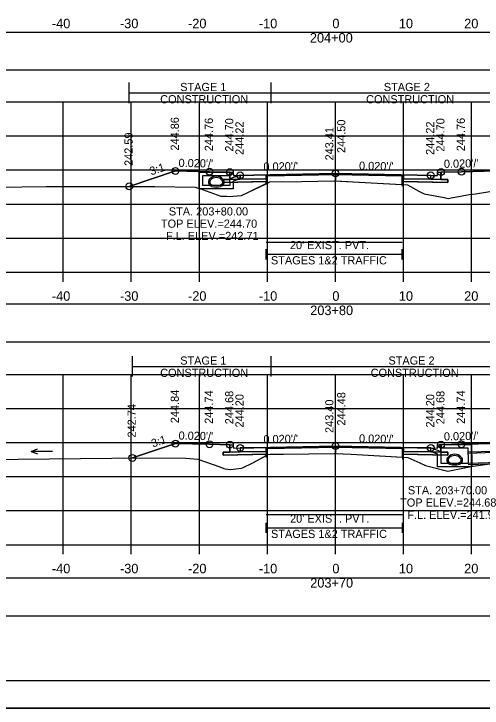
# Model space of a CAD drawing. Extents: x 1369627 to 1374022, y 380035 to 398173.
# Drawn here: x 1372051.3 to 1372120.1, y 381105.5 to 381207.4 of the extents above; entities that cross this region are included whole.
import ezdxf

# ---------------------------------------------------------------- set-up
doc = ezdxf.new("R2010")
doc.units = 0
for name, color, linetype in [('Default', 7, 'Continuous'), ('R_Alt Surface', 7, 'Continuous'), ('R_Axis', 7, 'Continuous'), ('R_Axis Annot', 7, 'Continuous'), ('R_Border', 7, 'Continuous'), ('R_Drive', 7, 'Continuous'), ('R_Exist Surface', 7, 'Continuous'), ('R_Fin Surface', 7, 'Continuous'), ('R_Grid', 7, 'Continuous'), ('R_MOT', 7, 'Continuous'), ('R_No Plot', 7, 'Continuous'), ('R_Water', 7, 'Continuous'), ('R_Water Annot', 7, 'Continuous'), ('R_Xsect Elev', 7, 'Continuous'), ('R_Xsect Slope', 7, 'Continuous'), ('T_Vehicle Path Rt', 7, 'Continuous')]:
    doc.layers.add(name, color=color, linetype=linetype)

msp = doc.modelspace()

# ---------------------------------------------------------------- linework, layer by layer
at = {"layer": 'Default'}
for p, q in [((1372088.34, 381171.32), (1372088.34, 381172.82)), ((1372088.34, 381172.07), (1372108.34, 381172.07)), ((1372108.34, 381171.32), (1372108.34, 381172.82)), ((1372088.36, 381131.17), (1372088.36, 381132.67)), ((1372108.36, 381131.17), (1372108.36, 381132.67)), ((1372088.36, 381131.92), (1372108.36, 381131.92))]:
    msp.add_line(p, q, dxfattribs=at)
for points in [[(1371948.53, 381199.13), (1372248.53, 381199.13), (1372248.53, 381204.65), (1371948.53, 381204.65)], [(1372083.02, 381184.14), (1372083.52, 381184.14), (1372083.53, 381183.64), (1372084.53, 381183.66), (1372084.53, 381183.08), (1372083.03, 381183.05)], [(1372113.53, 381183.64), (1372113.54, 381184.14), (1372114.04, 381184.14), (1372114.03, 381183.05), (1372112.53, 381183.08), (1372112.53, 381183.66)], [(1371948.53, 381159.24), (1372248.53, 381159.24), (1372248.53, 381164.76), (1371948.53, 381164.76)], [(1372083.02, 381144.13), (1372083.52, 381144.13), (1372083.53, 381143.63), (1372084.53, 381143.65), (1372084.53, 381143.07), (1372083.03, 381143.04)], [(1372113.53, 381143.63), (1372113.54, 381144.13), (1372114.04, 381144.13), (1372114.03, 381143.04), (1372112.53, 381143.07), (1372112.53, 381143.65)], [(1371948.53, 381119), (1372248.53, 381119), (1372248.53, 381124.52), (1371948.53, 381124.52)]]:
    msp.add_lwpolyline(points, close=True, dxfattribs=at)
at = {"layer": 'R_Alt Surface'}
for points in [[(1372083.03, 381184.15), (1372083.03, 381183.05), (1372084.53, 381183.08), (1372088.34, 381183.15), (1372088.34, 381183.57), (1372098.53, 381183.77), (1372108.34, 381183.58), (1372108.34, 381183.16), (1372112.53, 381183.08), (1372114.03, 381183.05), (1372114.03, 381184.15)], [(1372083.03, 381144.13), (1372083.03, 381143.04), (1372084.53, 381143.07), (1372088.36, 381143.14), (1372088.36, 381143.56), (1372098.53, 381143.76), (1372108.36, 381143.57), (1372108.36, 381143.15), (1372112.53, 381143.07), (1372114.03, 381143.04), (1372114.03, 381144.13)]]:
    msp.add_lwpolyline(points, dxfattribs=at)
for points in [[(1372082.03, 381183.03), (1372083.03, 381183.05), (1372084.53, 381183.08), (1372088.34, 381183.15), (1372088.34, 381182.74), (1372082.03, 381182.61)], [(1372115.03, 381183.03), (1372114.03, 381183.05), (1372112.53, 381183.08), (1372108.34, 381183.16), (1372108.34, 381182.74), (1372115.03, 381182.61)], [(1372082.03, 381143.02), (1372083.03, 381143.04), (1372084.53, 381143.07), (1372088.36, 381143.14), (1372088.36, 381142.73), (1372082.03, 381142.6)], [(1372115.03, 381143.02), (1372114.03, 381143.04), (1372112.53, 381143.07), (1372108.36, 381143.15), (1372108.36, 381142.73), (1372115.03, 381142.6)]]:
    msp.add_lwpolyline(points, close=True, dxfattribs=at)
at = {"layer": 'R_Axis'}
for p, q in [((1371948.53, 381169.45), (1372248.53, 381169.45)), ((1372058.53, 381168.05), (1372058.53, 381169.45)), ((1372068.53, 381168.05), (1372068.53, 381169.45)), ((1372078.53, 381168.05), (1372078.53, 381169.45)), ((1372088.53, 381168.05), (1372088.53, 381169.45)), ((1372098.53, 381168.05), (1372098.53, 381169.45)), ((1372108.53, 381168.05), (1372108.53, 381169.45)), ((1372118.53, 381168.05), (1372118.53, 381169.45)), ((1371948.53, 381129.45), (1372248.53, 381129.45)), ((1372058.53, 381128.05), (1372058.53, 381129.45)), ((1372068.53, 381128.05), (1372068.53, 381129.45)), ((1372078.53, 381128.05), (1372078.53, 381129.45)), ((1372088.53, 381128.05), (1372088.53, 381129.45)), ((1372098.53, 381128.05), (1372098.53, 381129.45)), ((1372108.53, 381128.05), (1372108.53, 381129.45)), ((1372118.53, 381128.05), (1372118.53, 381129.45))]:
    msp.add_line(p, q, dxfattribs=at)
at = {"layer": 'R_Border'}
msp.add_line((1372256.71, 381109.45), (1371940.53, 381109.45), dxfattribs=at)
at = {"layer": 'R_Drive'}
for centre, radius, start, end in [((1372080.51, 381182.67), 0.646, 136.3515, 253.9529), ((1372081.02, 381182.18), 1.35, 43.6485, 136.3515), ((1372081.02, 381182.18), 1.15, 43.6485, 136.3515), ((1372081.53, 381182.67), 0.646, 286.0471, 43.6485), ((1372080.51, 381182.67), 0.438, 136.3515, 253.9529), ((1372081.02, 381184.45), 2.29, 253.9529, 286.0471), ((1372081.53, 381182.67), 0.438, 286.0471, 43.6485), ((1372081.02, 381184.45), 2.5, 253.9529, 286.0471), ((1372116.04, 381141.38), 1.35, 43.6485, 136.3515), ((1372116.04, 381141.38), 1.15, 43.6485, 136.3515), ((1372115.53, 381141.87), 0.646, 136.3515, 253.9529), ((1372115.53, 381141.87), 0.438, 136.3515, 253.9529), ((1372116.04, 381143.65), 2.29, 253.9529, 286.0471), ((1372116.55, 381141.87), 0.438, 286.0471, 43.6485), ((1372116.55, 381141.87), 0.646, 286.0471, 43.6485), ((1372116.04, 381143.65), 2.5, 253.9529, 286.0471)]:
    msp.add_arc(centre, radius, start, end, dxfattribs=at)
at = {"layer": 'R_Exist Surface'}
for points in [[(1372048.85, 381181.94), (1372056.06, 381182.03), (1372072.01, 381182.04), (1372077.93, 381181.95), (1372079, 381181.56), (1372081.69, 381180.6), (1372082.57, 381180.59), (1372082.93, 381180.54), (1372083.46, 381180.62), (1372084.74, 381180.69), (1372085.75, 381181.18), (1372088.85, 381182.69), (1372093.54, 381182.77), (1372098.34, 381182.87), (1372103.79, 381182.56), (1372109.12, 381182.29), (1372110.77, 381181.34), (1372111.56, 381180.95), (1372114.51, 381180.41), (1372115.1, 381180.26), (1372115.75, 381180.39), (1372118.22, 381180.84), (1372119.08, 381180.96), (1372122.43, 381181.5)], [(1372043.04, 381141.91), (1372051.91, 381142.01), (1372065.66, 381142.17), (1372066.72, 381142.18), (1372067.49, 381142.16), (1372068.45, 381142.19), (1372076.54, 381142.15), (1372078.29, 381142), (1372081.54, 381140.86), (1372082.13, 381140.62), (1372082.33, 381140.59), (1372083.12, 381140.48), (1372084.68, 381140.7), (1372084.87, 381140.71), (1372086.37, 381141.45), (1372088.66, 381142.68), (1372088.92, 381142.72), (1372088.93, 381142.72), (1372090.91, 381142.74), (1372098.36, 381142.86), (1372100.85, 381142.72), (1372109.16, 381142.26), (1372110.94, 381141.45), (1372111.75, 381141.06), (1372112.13, 381140.98), (1372115.03, 381140.26), (1372118.2, 381140.88), (1372118.43, 381140.92), (1372120.17, 381141.16)]]:
    msp.add_lwpolyline(points, dxfattribs=at)
at = {"layer": 'R_Fin Surface'}
for points in [[(1372068.23, 381182.04), (1372075.02, 381184.3), (1372080.02, 381184.2), (1372083.02, 381184.14), (1372083.52, 381184.14), (1372083.53, 381183.64), (1372084.53, 381183.66), (1372086.53, 381183.7), (1372098.53, 381183.94), (1372110.53, 381183.7), (1372112.53, 381183.66), (1372113.53, 381183.64), (1372113.54, 381184.14), (1372114.04, 381184.14), (1372117.04, 381184.2), (1372122.04, 381184.3), (1372129.64, 381181.77)], [(1372068.69, 381142.18), (1372075.02, 381144.29), (1372080.02, 381144.19), (1372083.02, 381144.13), (1372083.52, 381144.13), (1372083.53, 381143.63), (1372084.53, 381143.65), (1372086.53, 381143.69), (1372098.53, 381143.93), (1372110.53, 381143.69), (1372112.53, 381143.65), (1372113.53, 381143.63), (1372113.54, 381144.13), (1372114.04, 381144.13), (1372117.04, 381144.19), (1372122.04, 381144.29), (1372129.73, 381141.73)]]:
    msp.add_lwpolyline(points, dxfattribs=at)
at = {"layer": 'R_Grid'}
for p, q in [((1371948.53, 381194.45), (1372248.53, 381194.45)), ((1372058.53, 381169.45), (1372058.53, 381194.45)), ((1372068.53, 381169.45), (1372068.53, 381194.45)), ((1372078.53, 381169.45), (1372078.53, 381194.45)), ((1372088.53, 381169.45), (1372088.53, 381194.45)), ((1372098.53, 381169.45), (1372098.53, 381194.45)), ((1372108.53, 381169.45), (1372108.53, 381194.45)), ((1372118.53, 381169.45), (1372118.53, 381194.45)), ((1371948.53, 381189.45), (1372248.53, 381189.45)), ((1371948.53, 381184.45), (1372248.53, 381184.45)), ((1371948.53, 381179.45), (1372248.53, 381179.45)), ((1371948.53, 381174.45), (1372248.53, 381174.45)), ((1371948.53, 381169.45), (1372248.53, 381169.45)), ((1371948.53, 381154.45), (1372248.53, 381154.45)), ((1372058.53, 381129.45), (1372058.53, 381154.45)), ((1372068.53, 381129.45), (1372068.53, 381154.45)), ((1372078.53, 381129.45), (1372078.53, 381154.45)), ((1372088.53, 381129.45), (1372088.53, 381154.45)), ((1372098.53, 381129.45), (1372098.53, 381154.45)), ((1372108.53, 381129.45), (1372108.53, 381154.45)), ((1372118.53, 381129.45), (1372118.53, 381154.45)), ((1371948.53, 381149.45), (1372248.53, 381149.45)), ((1371948.53, 381144.45), (1372248.53, 381144.45)), ((1371948.53, 381139.45), (1372248.53, 381139.45)), ((1371948.53, 381134.45), (1372248.53, 381134.45)), ((1371948.53, 381129.45), (1372248.53, 381129.45))]:
    msp.add_line(p, q, dxfattribs=at)
at = {"layer": 'R_MOT'}
for p, q in [((1372068.23, 381194.27), (1372068.23, 381197.27)), ((1372089.08, 381194.27), (1372089.08, 381197.27)), ((1372068.23, 381195.77), (1372129.64, 381195.77)), ((1372068.69, 381154.12), (1372068.69, 381157.12)), ((1372089.08, 381154.12), (1372089.08, 381157.12)), ((1372068.69, 381155.62), (1372129.73, 381155.62))]:
    msp.add_line(p, q, dxfattribs=at)
at = {"layer": 'R_No Plot'}
for p, q in [((1372121.79, 381143.14), (1372118.04, 381143.02)), ((1372129.73, 381141.56), (1372118.04, 381141.19)), ((1371928.13, 381105.47), (1372261.46, 381105.47))]:
    msp.add_line(p, q, dxfattribs=at)
for points in [[(1371928.12, 381318.8), (1372261.46, 381318.8), (1372261.46, 381105.47), (1371928.12, 381105.47)], [(1372174.45, 381314.91), (1372194.07, 381314.91), (1372194.07, 381305.03), (1372210.18, 381305.03), (1372233.38, 381305.03), (1372233.38, 381272.36), (1372256.59, 381272.36), (1372256.71, 381109.45), (1371940.53, 381109.45), (1371940.53, 381314.91)], [(1372088.53, 381183.16), (1372084.53, 381183.08), (1372083.03, 381183.05), (1372082.03, 381183.03), (1372082.03, 381182.61), (1372088.53, 381182.74)], [(1372098.53, 381183.94), (1372086.53, 381183.7), (1372084.53, 381183.66), (1372084.53, 381183.08), (1372088.53, 381183.16), (1372088.53, 381183.57), (1372098.53, 381183.77), (1372108.53, 381183.57), (1372108.53, 381183.16), (1372112.53, 381183.08), (1372112.53, 381183.66), (1372110.53, 381183.7)], [(1372108.53, 381183.16), (1372112.53, 381183.08), (1372114.03, 381183.05), (1372115.03, 381183.03), (1372115.03, 381182.61), (1372108.53, 381182.74)], [(1372098.53, 381143.93), (1372086.53, 381143.69), (1372084.53, 381143.65), (1372084.53, 381143.07), (1372088.53, 381143.15), (1372088.53, 381143.56), (1372098.53, 381143.76), (1372108.53, 381143.56), (1372108.53, 381143.15), (1372112.53, 381143.07), (1372112.53, 381143.65), (1372110.53, 381143.69)], [(1372088.53, 381143.15), (1372084.53, 381143.07), (1372083.03, 381143.04), (1372082.03, 381143.02), (1372082.03, 381142.6), (1372088.53, 381142.73)], [(1372108.53, 381143.15), (1372112.53, 381143.07), (1372114.03, 381143.04), (1372115.03, 381143.02), (1372115.03, 381142.6), (1372108.53, 381142.73)]]:
    msp.add_lwpolyline(points, close=True, dxfattribs=at)
for points in [[(1372083.02, 381184.14), (1372083.03, 381183.05), (1372084.53, 381183.08), (1372088.53, 381183.16), (1372088.53, 381183.57), (1372098.53, 381183.77), (1372108.53, 381183.57), (1372108.53, 381183.16), (1372112.53, 381183.08), (1372114.03, 381183.05), (1372114.04, 381184.14)], [(1372088.34, 381173.87), (1372108.34, 381173.87)], [(1372083.02, 381144.13), (1372083.03, 381143.04), (1372084.53, 381143.07), (1372088.53, 381143.15), (1372088.53, 381143.56), (1372098.53, 381143.76), (1372108.53, 381143.56), (1372108.53, 381143.15), (1372112.53, 381143.07), (1372114.03, 381143.04), (1372114.04, 381144.13)], [(1372088.36, 381133.86), (1372108.36, 381133.86)]]:
    msp.add_lwpolyline(points, dxfattribs=at)
for centre in [(1372075.02, 381184.3), (1372080.02, 381184.2), (1372083.02, 381184.14), (1372084.53, 381183.66), (1372098.53, 381183.94), (1372112.53, 381183.66), (1372114.04, 381184.14), (1372117.04, 381184.2), (1372068.23, 381182.04), (1372075.02, 381144.29), (1372080.02, 381144.19), (1372083.02, 381144.13), (1372098.53, 381143.93), (1372114.04, 381144.13), (1372117.04, 381144.19), (1372084.53, 381143.65), (1372112.53, 381143.65), (1372068.69, 381142.18)]:
    msp.add_circle(centre, 0.5, dxfattribs=at)
at = {"layer": 'R_Water'}
for p, q in [((1372078.52, 381184.15), (1372083.27, 381184.15)), ((1372078.52, 381182.65), (1372078.52, 381184.15)), ((1372083.35, 381183.98), (1372083.27, 381184.15)), ((1372079.02, 381182.65), (1372079.02, 381183.65)), ((1372079.02, 381183.65), (1372083.02, 381183.65)), ((1372083.35, 381183.98), (1372083.02, 381183.65)), ((1372084.52, 381183.67), (1372083.02, 381183.15)), ((1372083.02, 381182.65), (1372083.02, 381183.15)), ((1372084.52, 381183.14), (1372083.52, 381182.79)), ((1372083.52, 381182.65), (1372083.52, 381182.79)), ((1372112.54, 381143.65), (1372114.04, 381143.13)), ((1372113.71, 381143.96), (1372113.79, 381144.13)), ((1372113.71, 381143.96), (1372114.04, 381143.63)), ((1372118.54, 381144.13), (1372113.79, 381144.13)), ((1372118.04, 381143.63), (1372114.04, 381143.63)), ((1372118.04, 381142.63), (1372118.04, 381143.63)), ((1372118.54, 381142.63), (1372118.54, 381144.13)), ((1372112.54, 381143.12), (1372113.54, 381142.77)), ((1372113.54, 381142.63), (1372113.54, 381142.77)), ((1372114.04, 381142.63), (1372114.04, 381143.13)), ((1372121.79, 381142.98), (1372118.04, 381142.86)), ((1372129.73, 381141.73), (1372118.04, 381141.36)), ((1372129.73, 381141.73), (1372118.04, 381141.36))]:
    msp.add_line(p, q, dxfattribs=at)
for points in [[(1372084.52, 381183.14), (1372084.52, 381183.67)], [(1372083.52, 381182.65), (1372083.52, 381181.66), (1372081.02, 381181.66), (1372078.52, 381181.66), (1372078.52, 381182.65)], [(1372083.02, 381182.65), (1372083.02, 381182.16), (1372081.02, 381182.16), (1372079.02, 381182.16), (1372079.02, 381182.65)], [(1372112.54, 381143.12), (1372112.54, 381143.65)], [(1372118.54, 381142.63), (1372118.54, 381140.86), (1372116.04, 381140.86), (1372113.54, 381140.86), (1372113.54, 381142.63)], [(1372118.04, 381142.63), (1372118.04, 381141.36), (1372116.04, 381141.36), (1372114.04, 381141.36), (1372114.04, 381142.63)]]:
    msp.add_lwpolyline(points, dxfattribs=at)
at = {"layer": 'R_Water Annot'}
for p, q in [((1372053.81, 381143.15), (1372054.77, 381143.5)), ((1372056.95, 381143.15), (1372053.81, 381143.15)), ((1372053.81, 381143.15), (1372054.77, 381142.8))]:
    msp.add_line(p, q, dxfattribs=at)
at = {"layer": 'R_Xsect Elev'}
for p, q in [((1372098.53, 381182.85), (1372098.53, 381192.85)), ((1372098.53, 381142.85), (1372098.53, 381152.85))]:
    msp.add_line(p, q, dxfattribs=at)
at = {"layer": 'T_Vehicle Path Rt'}
for p, q in [((1372083.03, 381183.05), (1372083.02, 381184.14)), ((1372114.04, 381184.14), (1372114.03, 381183.05)), ((1372088.34, 381183.15), (1372088.34, 381182.74)), ((1372098.53, 381182.85), (1372098.53, 381183.77)), ((1372098.53, 381183.77), (1372098.53, 381182.85)), ((1372108.34, 381182.74), (1372108.34, 381183.16)), ((1372088.34, 381182.74), (1372088.34, 381182.33)), ((1372088.34, 381182.44), (1372088.34, 381182.74)), ((1372088.34, 381182.74), (1372088.34, 381182.44)), ((1372088.34, 381182.44), (1372088.85, 381182.69)), ((1372108.34, 381182.74), (1372108.34, 381182.07)), ((1372108.34, 381182.33), (1372108.34, 381182.74)), ((1372108.34, 381182.74), (1372108.34, 381182.33)), ((1372108.34, 381182.33), (1372109.12, 381182.29)), ((1372083.03, 381143.04), (1372083.02, 381144.13)), ((1372098.53, 381142.85), (1372098.53, 381143.76)), ((1372098.53, 381143.76), (1372098.53, 381142.85)), ((1372114.04, 381144.13), (1372114.03, 381143.04)), ((1372088.36, 381143.14), (1372088.36, 381142.73)), ((1372088.36, 381142.73), (1372088.36, 381142.26)), ((1372088.36, 381142.52), (1372088.36, 381142.73)), ((1372088.36, 381142.73), (1372088.36, 381142.52)), ((1372108.36, 381142.73), (1372108.36, 381143.15)), ((1372108.36, 381142.73), (1372108.36, 381141.95)), ((1372108.36, 381142.3), (1372108.36, 381142.73)), ((1372108.36, 381142.73), (1372108.36, 381142.3)), ((1372108.36, 381142.3), (1372109.16, 381142.26))]:
    msp.add_line(p, q, dxfattribs=at)
for points in [[(1372083.02, 381184.14), (1372080.02, 381184.2), (1372075.02, 381184.3), (1372068.23, 381182.04)], [(1372129.64, 381181.77), (1372122.04, 381184.3), (1372117.04, 381184.2), (1372114.04, 381184.14)], [(1372098.53, 381183.77), (1372088.34, 381183.57), (1372088.34, 381183.15)], [(1372108.34, 381183.16), (1372108.34, 381183.58), (1372098.53, 381183.77)], [(1372068.23, 381182.04), (1372072.01, 381182.04), (1372077.93, 381181.95), (1372079, 381181.56), (1372081.69, 381180.6), (1372082.57, 381180.59), (1372082.93, 381180.54), (1372083.46, 381180.62), (1372084.74, 381180.69), (1372085.75, 381181.18), (1372088.34, 381182.44)], [(1372088.34, 381182.74), (1372082.03, 381182.61), (1372082.03, 381183.03), (1372083.03, 381183.05)], [(1372088.85, 381182.69), (1372093.54, 381182.77), (1372098.34, 381182.87), (1372098.53, 381182.85)], [(1372098.53, 381182.85), (1372103.79, 381182.56), (1372108.34, 381182.33)], [(1372114.03, 381183.05), (1372115.03, 381183.03), (1372115.03, 381182.61), (1372108.34, 381182.74)], [(1372109.12, 381182.29), (1372110.77, 381181.34), (1372111.56, 381180.95), (1372114.51, 381180.41), (1372115.1, 381180.26), (1372115.75, 381180.39), (1372118.22, 381180.84), (1372119.08, 381180.96), (1372122.43, 381181.5), (1372129.64, 381181.77)], [(1372083.02, 381144.13), (1372080.02, 381144.19), (1372075.02, 381144.29), (1372068.69, 381142.18)], [(1372098.53, 381143.76), (1372088.36, 381143.56), (1372088.36, 381143.14)], [(1372108.36, 381143.15), (1372108.36, 381143.57), (1372098.53, 381143.76)], [(1372129.73, 381141.73), (1372122.04, 381144.29), (1372117.04, 381144.19), (1372114.04, 381144.13)], [(1372068.69, 381142.18), (1372076.54, 381142.15), (1372078.29, 381142), (1372081.54, 381140.86), (1372082.13, 381140.62), (1372082.33, 381140.59), (1372083.12, 381140.48), (1372084.68, 381140.7), (1372084.87, 381140.71), (1372086.37, 381141.45), (1372088.36, 381142.52)], [(1372088.36, 381142.73), (1372082.03, 381142.6), (1372082.03, 381143.02), (1372083.03, 381143.04)], [(1372088.36, 381142.52), (1372088.66, 381142.68), (1372088.92, 381142.72), (1372090.91, 381142.74), (1372098.36, 381142.86), (1372098.53, 381142.85)], [(1372098.53, 381142.85), (1372100.85, 381142.72), (1372108.36, 381142.3)], [(1372114.03, 381143.04), (1372115.03, 381143.02), (1372115.03, 381142.6), (1372108.36, 381142.73)], [(1372109.16, 381142.26), (1372110.94, 381141.45), (1372111.75, 381141.06), (1372112.13, 381140.98), (1372115.03, 381140.26), (1372118.2, 381140.88), (1372118.43, 381140.92), (1372120.17, 381141.16), (1372122.65, 381141.51), (1372129.73, 381141.73)]]:
    msp.add_lwpolyline(points, dxfattribs=at)

# ---------------------------------------------------------------- texts
at = {"layer": 'R_Axis Annot'}
for s, height, p in [('-40', 1.4, (1372056.87, 381205.25)), ('-30', 1.4, (1372066.87, 381205.25)), ('-20', 1.4, (1372076.87, 381205.25)), ('-10', 1.4, (1372087.27, 381205.25)), ('0', 1.4, (1372098.07, 381205.25)), ('10', 1.4, (1372107.84, 381205.25)), ('20', 1.4, (1372117.44, 381205.25)), ('204+00', 1.4, (1372094.77, 381203.15)), ("20' EXIST. PVT.", 1.2, (1372091.84, 381172.83)), ('STAGES 1&2 TRAFFIC', 1.2, (1372089.05, 381170.59)), ('-40', 1.4, (1372056.87, 381165.25)), ('-30', 1.4, (1372066.87, 381165.25)), ('-20', 1.4, (1372076.87, 381165.25)), ('-10', 1.4, (1372087.27, 381165.25)), ('0', 1.4, (1372098.07, 381165.25)), ('10', 1.4, (1372107.84, 381165.25)), ('20', 1.4, (1372117.44, 381165.25)), ('203+80', 1.4, (1372094.82, 381163.15)), ("20' EXIST. PVT.", 1.2, (1372091.86, 381132.68)), ('STAGES 1&2 TRAFFIC', 1.2, (1372089.06, 381130.44)), ('-40', 1.4, (1372056.87, 381125.25)), ('-30', 1.4, (1372066.87, 381125.25)), ('-20', 1.4, (1372076.87, 381125.25)), ('-10', 1.4, (1372087.27, 381125.25)), ('0', 1.4, (1372098.07, 381125.25)), ('10', 1.4, (1372107.84, 381125.25)), ('20', 1.4, (1372117.44, 381125.25)), ('203+70', 1.4, (1372094.82, 381123.15))]:
    msp.add_text(s, height=height, dxfattribs=at).set_placement(p)
at = {"layer": 'R_MOT'}
for s, p in [('STAGE 1', (1372075.72, 381196.03)), ('STAGE 2', (1372105.63, 381196.03)), ('CONSTRUCTION', (1372072.78, 381194.23)), ('CONSTRUCTION', (1372103.03, 381194.23)), ('STAGE 1', (1372075.72, 381155.88)), ('STAGE 2', (1372106.31, 381155.88)), ('CONSTRUCTION', (1372072.78, 381154.08)), ('CONSTRUCTION', (1372103.7, 381154.08))]:
    msp.add_text(s, height=1.2, dxfattribs=at).set_placement(p)
at = {"layer": 'R_Water Annot'}
for s, p in [('STA. 203+80.00', (1372074.05, 381177.77)), ('TOP ELEV.=244.70', (1372072.89, 381175.97)), ('F.L. ELEV.=242.71', (1372073.63, 381174.17)), ('STA. 203+70.00', (1372109.17, 381136.84)), ('TOP ELEV.=244.68', (1372108.03, 381135.04)), ('F.L. ELEV.=241.91', (1372109.09, 381133.24))]:
    msp.add_text(s, height=1.2, dxfattribs=at).set_placement(p)
at = {"layer": 'R_Xsect Elev'}
for s, p in [('244.86', (1372075.52, 381187.3)), ('244.76', (1372080.52, 381187.2)), ('244.70', (1372083.52, 381187.14)), ('244.22', (1372085.03, 381186.66)), ('244.50', (1372099.98, 381186.94)), ('244.22', (1372113.03, 381186.66)), ('244.70', (1372114.54, 381187.14)), ('244.76', (1372117.54, 381187.2)), ('243.41', (1372098.23, 381185.85)), ('242.59', (1372068.73, 381185.04)), ('244.84', (1372075.52, 381147.29)), ('244.74', (1372080.52, 381147.19)), ('244.68', (1372083.52, 381147.13)), ('244.48', (1372099.98, 381146.93)), ('244.68', (1372114.54, 381147.13)), ('244.74', (1372117.54, 381147.19)), ('244.20', (1372085.03, 381146.65)), ('243.40', (1372098.23, 381145.85)), ('244.20', (1372113.03, 381146.65)), ('242.74', (1372069.19, 381145.18))]:
    msp.add_text(s, height=1.2, rotation=90, dxfattribs=at).set_placement(p)
at = {"layer": 'R_Xsect Slope'}
for s, rotation, p in [('3:1', 18.4332, (1372071.46, 381183.65)), ("0.020'/'", 358.8542, (1372075.47, 381184.9)), ("0.020'/'", 1.1458, (1372087.96, 381184.33)), ("0.020'/'", 358.8542, (1372101.98, 381184.48)), ("0.020'/'", 1.1458, (1372114.47, 381184.75)), ('3:1', 18.4332, (1372071.7, 381143.71)), ("0.020'/'", 358.8542, (1372075.47, 381144.88)), ("0.020'/'", 1.1458, (1372087.96, 381144.32)), ("0.020'/'", 358.8542, (1372101.98, 381144.46)), ("0.020'/'", 1.1458, (1372114.47, 381144.74))]:
    msp.add_text(s, height=1.2, rotation=rotation, dxfattribs=at).set_placement(p)

doc.saveas('drawing.dxf')
